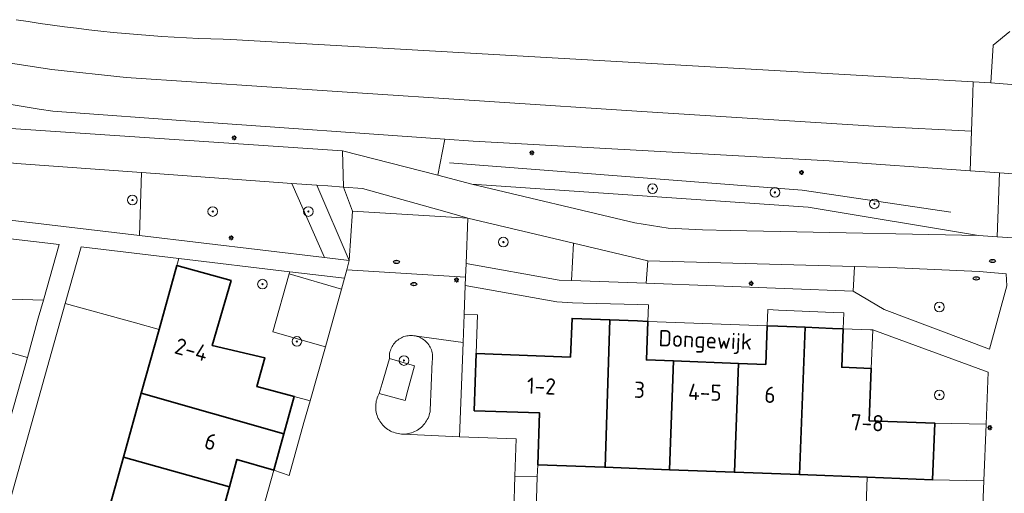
# Model space of a CAD drawing. Header units: metres. Extents: x 152610 to 160096, y 456114 to 462495.
# Tile 594 of 938: x 158562 to 158643, y 460330 to 460369. Entities that reach past the tile are written whole.
import ezdxf
from ezdxf.enums import TextEntityAlignment as Align

# ---------------------------------------------------------------- set-up
doc = ezdxf.new("R2010")
doc.units = ezdxf.units.M
doc.header["$LTSCALE"] = 0.5
doc.layers.get('0').update_dxf_attribs({"linetype": 'CONTINUOUS'})
for name, color, linetype, lineweight in [('B-PV-GR-BEPLANTING_CULTUUR_BOSPLANTSOEN-GV', 251, 'CONTINUOUS', 18), ('B-PV-GR-BEPLANTING_CULTUUR_HEESTERS-GV', 251, 'CONTINUOUS', 18), ('B-PV-GR-BEPLANTING_CULTUUR_ROOS-GV', 251, 'CONTINUOUS', 18), ('B-PV-GR-BOOM-S', 251, 'CONTINUOUS', 25), ('B-PV-GR-HAAG-GV', 251, 'CONTINUOUS', 13), ('B-PV-IE-MEUBILAIR-S', 251, 'CONTINUOUS', 25), ('B-PV-KW-KUNSTWERK_GELUIDSWERING_SCHERM-G', 251, 'CONTINUOUS', 18), ('B-PV-OG-BEBOUWING-GV', 6, 'CONTINUOUS', 35), ('B-PV-OG-BEBOUWING-T18', 1, 'CONTINUOUS', 18), ('B-PV-OG-TERREIN_BEGROEID-GV', 251, 'CONTINUOUS', 18), ('B-PV-OG-TOPOGRAFIE-T18', 1, 'CONTINUOUS', 18), ('B-PV-VH-GESLOTENVERHARDING_ASFALT-GV', 251, 'CONTINUOUS', 18), ('B-PV-VH-ONVERHARD_ZAND-GV', 251, 'CONTINUOUS', 18), ('B-PV-VH-OPENVERHARDING_BETONSTRAATSTEEN-GV', 251, 'CONTINUOUS', 18), ('B-PV-VH-OPENVERHARDING_TEGEL-GV', 251, 'CONTINUOUS', 18)]:
    doc.layers.add(name, color=color, linetype=linetype, lineweight=lineweight)
doc.styles.add('NLCS-ISO', font='NLCS-ISO.ttf')
doc.styles.add('NLCS-ISO-M750-T18', font='NLCS-ISO.ttf', dxfattribs={"height": 1.35})

# ---------------------------------------------------------------- blocks, each defined once
blk = doc.blocks.new('SIE-MEUBILAIR_PAAL_LICHTMAST-SO')
for points in [[(-0.62, 0), (-1, 0)], [(-0.71, 0.71), (-0.44, 0.44)], [(0, 1), (0, 0.62)], [(0.44, 0.44), (0.71, 0.71)], [(1, 0), (0.62, 0)], [(-0.71, -0.71), (-0.44, -0.44)], [(0, -0.62), (0, -1)], [(0.44, -0.44), (0.71, -0.71)]]:
    blk.add_lwpolyline(points)
blk.add_circle((0, 0), 0.5)
blk = doc.blocks.new('SIE-MEUBILAIR_PUT_RIOOLPUT-SO')
blk.add_ellipse((0, 0), major_axis=(1.25, 0), ratio=0.54)
at = {"style": 'NLCS-ISO'}
blk.add_text('ri', height=0.75, dxfattribs=at).set_placement((-0.04, 0.07), align=Align.MIDDLE_CENTER)
blk = doc.blocks.new('SGR-BOOM_GBKN-SO')
at = {"linetype": 'ByBlock', "lineweight": 18}
h = blk.add_hatch(color=0, dxfattribs=at)
h.dxf.hatch_style = 1
edge = h.paths.add_edge_path()
edge.add_arc((0, 0), 0.25, 0, 360)
at = {"color": 0, "linetype": 'ByBlock', "lineweight": 18}
for radius in [2, 0.25]:
    blk.add_circle((0, 0), radius, dxfattribs=at)
at = {"color": 0, "linetype": 'ByBlock', "lineweight": 18, "style": 'NLCS-ISO'}
blk.add_attdef('SOORT', (2.5, 0), '', height=1.5, dxfattribs=at)

msp = doc.modelspace()

# ---------------------------------------------------------------- linework, layer by layer
at = {"layer": 'B-PV-GR-BEPLANTING_CULTUUR_BOSPLANTSOEN-GV', "flags": 128}
for points in [[(158559.548, 460357.439), (158557.776, 460357.551), (158557.275, 460352.967), (158571.534, 460351.277), (158571.7, 460356.511), (158561.316, 460357.266)], [(158584.172, 460355.604), (158571.7, 460356.511), (158571.534, 460351.277), (158586.861, 460349.461)], [(158626.989, 460353.629), (158599.094, 460355.551), (158612.607, 460352.343), (158615.359, 460351.894), (158618.218, 460351.741), (158620.505, 460351.692), (158624.663, 460351.619), (158641.098, 460351.277)], [(158633.762, 460348.614), (158630.821, 460348.695), (158630.7, 460346.67), (158633.27, 460345.14), (158642.02, 460341.85), (158643.459, 460347.103), (158643.397, 460348.099), (158641.162, 460348.287)], [(158552.136, 460346.259), (158545.85, 460347.84), (158545.31, 460345.91), (158552.57, 460343.87), (158562.236, 460341.154), (158563.13, 460344.41), (158563.56, 460345.91)], [(158641.739, 460335.608), (158637.491, 460335.698), (158637.292, 460331.009), (158641.554, 460330.917)]]:
    msp.add_lwpolyline(points, close=True, dxfattribs=at)
at = {"layer": 'B-PV-GR-BEPLANTING_CULTUUR_HEESTERS-GV', "flags": 128}
for points in [[(158587.138, 460355.388), (158586.226, 460355.454), (158588.925, 460349.216), (158589.18, 460353.305), (158588.45, 460355.292)], [(158590.023, 460355.178), (158588.45, 460355.292), (158589.18, 460353.305), (158598.764, 460352.728), (158597.054, 460353.207)], [(158613.689, 460349.165), (158607.514, 460350.639), (158607.344, 460347.542), (158613.536, 460347.311)], [(158583.99, 460348.277), (158574.792, 460349.374), (158574.63, 460348.8), (158579.13, 460347.54), (158577.557, 460342.139), (158581.93, 460341.12), (158581.271, 460338.736), (158584.36, 460337.91), (158585.676, 460337.557), (158586.94, 460342.03), (158582.59, 460343.29), (158583.94, 460348.1)], [(158599.55, 460344.69), (158598.456, 460344.731), (158598.365, 460342.397), (158598.06, 460334.57), (158602.76, 460334.39), (158602.657, 460331.307), (158604.517, 460331.254), (158604.549, 460332.248), (158604.69, 460336.57), (158599.29, 460336.74), (158599.441, 460341.489)], [(158594.172, 460342.974), (158594.052, 460342.979), (158593.932, 460342.976), (158593.813, 460342.964), (158593.695, 460342.945), (158593.578, 460342.918), (158593.463, 460342.884), (158593.351, 460342.841), (158593.242, 460342.792), (158593.137, 460342.735), (158593.036, 460342.671), (158592.939, 460342.601), (158592.847, 460342.524), (158592.76, 460342.442), (158592.679, 460342.353), (158592.604, 460342.26), (158592.535, 460342.162), (158592.474, 460342.059), (158592.419, 460341.953), (158592.371, 460341.843), (158592.331, 460341.73), (158592.298, 460341.615), (158592.274, 460341.497), (158592.257, 460341.379), (158592.248, 460341.259), (158592.247, 460341.14), (158592.25, 460341.07), (158594.33, 460340.47), (158593.79, 460338.43), (158593.557, 460337.58), (158591.406, 460338.176), (158591.344, 460338.056), (158591.289, 460337.933), (158591.241, 460337.807), (158591.201, 460337.679), (158591.168, 460337.548), (158591.144, 460337.415), (158591.127, 460337.282), (158591.119, 460337.147), (158591.118, 460337.012), (158591.125, 460336.878), (158591.14, 460336.744), (158591.163, 460336.611), (158591.194, 460336.48), (158591.233, 460336.351), (158591.279, 460336.224), (158591.333, 460336.101), (158591.394, 460335.981), (158591.462, 460335.864), (158591.537, 460335.752), (158591.618, 460335.645), (158591.706, 460335.542), (158591.799, 460335.445), (158591.898, 460335.354), (158592.003, 460335.268), (158592.112, 460335.189), (158592.225, 460335.117), (158592.343, 460335.051), (158592.464, 460334.993), (158592.589, 460334.942), (158592.717, 460334.898), (158592.847, 460334.862), (158592.978, 460334.834), (158593.112, 460334.813), (158593.246, 460334.801), (158593.38, 460334.797), (158593.427, 460334.797), (158593.562, 460334.803), (158593.696, 460334.817), (158593.829, 460334.839), (158593.96, 460334.869), (158594.089, 460334.907), (158594.216, 460334.952), (158594.341, 460335.005), (158594.461, 460335.065), (158594.578, 460335.132), (158594.691, 460335.206), (158594.799, 460335.286), (158594.902, 460335.373), (158595, 460335.466), (158595.092, 460335.564), (158595.179, 460335.668), (158595.258, 460335.776), (158595.332, 460335.889), (158595.398, 460336.007), (158595.458, 460336.128), (158595.51, 460336.252), (158595.554, 460336.379), (158595.591, 460336.509), (158595.621, 460336.64), (158595.639, 460336.749), (158595.8, 460340.836), (158595.819, 460340.954), (158595.831, 460341.073), (158595.834, 460341.193), (158595.83, 460341.313), (158595.817, 460341.432), (158595.797, 460341.55), (158595.769, 460341.666), (158595.733, 460341.78), (158595.689, 460341.892), (158595.638, 460342.001), (158595.58, 460342.105), (158595.516, 460342.206), (158595.444, 460342.302), (158595.366, 460342.393), (158595.283, 460342.479), (158595.194, 460342.559), (158595.099, 460342.633), (158595.001, 460342.7), (158594.897, 460342.761), (158594.79, 460342.815), (158594.68, 460342.861), (158594.566, 460342.9), (158594.525, 460342.912), (158594.409, 460342.94), (158594.291, 460342.961)]]:
    msp.add_lwpolyline(points, close=True, dxfattribs=at)
at = {"layer": 'B-PV-GR-BEPLANTING_CULTUUR_ROOS-GV', "flags": 128}
msp.add_lwpolyline([(158607.514, 460350.639), (158598.764, 460352.728), (158598.62, 460348.968), (158606.33, 460347.58), (158607.344, 460347.542)], close=True, dxfattribs=at)
at = {"layer": 'B-PV-GR-HAAG-GV', "flags": 128}
msp.add_lwpolyline([(158630.821, 460348.695), (158613.689, 460349.165), (158613.536, 460347.311), (158630.7, 460346.67)], close=True, dxfattribs=at)
at = {"layer": 'B-PV-KW-KUNSTWERK_GELUIDSWERING_SCHERM-G', "flags": 128}
msp.add_lwpolyline([(158638.798, 460353.228), (158626.493, 460355.051), (158597.231, 460357.323)], dxfattribs=at)
at = {"layer": 'B-PV-OG-BEBOUWING-GV', "flags": 128}
for points in [[(158579.13, 460347.54), (158574.63, 460348.8), (158573.149, 460343.48), (158571.676, 460338.188), (158583.495, 460334.812), (158583.863, 460336.13), (158584.36, 460337.91), (158581.271, 460338.736), (158581.93, 460341.12), (158577.557, 460342.139)], [(158608.21, 460344.362), (158607.398, 460344.393), (158607.27, 460341.19), (158599.441, 460341.489), (158599.29, 460336.74), (158604.69, 460336.57), (158604.549, 460332.248), (158610.08, 460332.04), (158610.145, 460332.037), (158610.54, 460344.274)], [(158612.83, 460344.187), (158610.54, 460344.274), (158610.145, 460332.037), (158615.48, 460331.83), (158615.82, 460340.87), (158613.57, 460340.95), (158613.688, 460344.153)], [(158624.47, 460343.746), (158623.581, 460343.781), (158623.46, 460340.58), (158621.21, 460340.66), (158620.87, 460331.63), (158626.27, 460331.43), (158626.73, 460343.658)], [(158629.011, 460343.57), (158626.73, 460343.658), (158626.27, 460331.43), (158631.88, 460331.22), (158637.292, 460331.009), (158637.491, 460335.698), (158632.05, 460335.9), (158632.217, 460340.25), (158629.76, 460340.34), (158629.88, 460343.536)], [(158621.21, 460340.66), (158615.82, 460340.87), (158615.48, 460331.83), (158620.87, 460331.63)], [(158583.495, 460334.812), (158571.676, 460338.188), (158570.201, 460332.885), (158578.979, 460330.409), (158579.614, 460332.689), (158582.656, 460331.809), (158583.134, 460333.521)], [(158578.979, 460330.409), (158570.201, 460332.885), (158568.765, 460327.725), (158577.516, 460325.163)]]:
    msp.add_lwpolyline(points, close=True, dxfattribs=at)
at = {"layer": 'B-PV-OG-TERREIN_BEGROEID-GV', "flags": 128}
for points in [[(158561.289, 460369.192), (158562.292, 460369.033), (158563.297, 460368.881), (158564.302, 460368.738), (158565.309, 460368.602), (158566.317, 460368.474), (158567.325, 460368.354), (158568.335, 460368.242), (158569.345, 460368.139), (158570.356, 460368.043), (158571.368, 460367.955), (158572.381, 460367.875), (158573.394, 460367.803), (158574.408, 460367.739), (158575.422, 460367.683), (158576.437, 460367.634), (158577.451, 460367.594), (158578.467, 460367.562), (158579.112, 460367.546), (158640.666, 460364.041), (158642.134, 460363.957), (158642.31, 460367.063), (158643.705, 460368.22)], [(158556.747, 460360.44), (158588.353, 460358.317), (158596.279, 460356.276), (158596.852, 460359.27), (158576.477, 460360.716), (158564.351, 460361.595), (158563.198, 460361.771), (158562.047, 460361.954), (158560.896, 460362.145)]]:
    msp.add_lwpolyline(points, dxfattribs=at)
for points in [[(158599.192, 460359.104), (158596.852, 460359.27), (158596.279, 460356.276), (158597.207, 460356.037), (158599.094, 460355.551), (158626.989, 460353.629), (158641.098, 460351.277), (158642.656, 460351.177), (158642.855, 460356.477), (158640.411, 460356.649), (158628.715, 460357.474)], [(158564.88, 460350.52), (158543.8, 460353), (158542.641, 460351.042), (158541.565, 460349.038), (158542.959, 460348.648), (158545.85, 460347.84), (158552.136, 460346.259), (158563.56, 460345.91)], [(158574.792, 460349.374), (158566.7, 460350.34), (158565.37, 460345.647), (158571.21, 460344.02), (158573.149, 460343.48), (158574.63, 460348.8)], [(158641.91, 460339.933), (158632.34, 460343.44), (158632.217, 460340.25), (158632.05, 460335.9), (158637.491, 460335.698), (158641.739, 460335.608)], [(158637.292, 460331.009), (158631.88, 460331.22), (158631.61, 460324.223), (158637.19, 460324), (158639.43, 460323.9), (158641.351, 460328.51), (158641.411, 460328.675), (158641.472, 460328.839), (158641.554, 460330.917)]]:
    msp.add_lwpolyline(points, close=True, dxfattribs=at)
at = {"layer": 'B-PV-VH-GESLOTENVERHARDING_ASFALT-GV', "flags": 128}
for points in [[(158554.661, 460366.512), (158564.247, 460365.059), (158570.42, 460364.406), (158587.921, 460363.244), (158613.193, 460361.574), (158632.872, 460360.339), (158640.525, 460359.945), (158640.633, 460363.089), (158640.666, 460364.041), (158579.112, 460367.546), (158578.467, 460367.562), (158577.451, 460367.594), (158576.437, 460367.634), (158575.422, 460367.683), (158574.408, 460367.739), (158573.394, 460367.803), (158572.381, 460367.875), (158571.368, 460367.955), (158570.356, 460368.043), (158569.345, 460368.139), (158568.335, 460368.242), (158567.325, 460368.354), (158566.317, 460368.474), (158565.309, 460368.602), (158564.302, 460368.738), (158563.297, 460368.881), (158562.292, 460369.033), (158561.289, 460369.192)], [(158560.896, 460362.145), (158562.047, 460361.954), (158563.198, 460361.771), (158564.351, 460361.595), (158576.477, 460360.716), (158596.852, 460359.27), (158599.192, 460359.104), (158628.715, 460357.474), (158640.411, 460356.649), (158640.525, 460359.945), (158632.872, 460360.339), (158613.193, 460361.574), (158587.921, 460363.244), (158570.42, 460364.406), (158564.247, 460365.059), (158554.661, 460366.512)], [(158561.316, 460357.266), (158571.7, 460356.511), (158584.172, 460355.604), (158586.226, 460355.454), (158587.138, 460355.388), (158588.45, 460355.292), (158588.353, 460358.317), (158556.747, 460360.44)]]:
    msp.add_lwpolyline(points, dxfattribs=at)
msp.add_lwpolyline([(158642.134, 460363.957), (158640.666, 460364.041), (158640.633, 460363.089), (158640.525, 460359.945), (158640.411, 460356.649), (158642.855, 460356.477), (158649.711, 460355.994), (158649.766, 460355.99), (158653.768, 460355.748), (158653.949, 460359.006), (158654.122, 460362.123), (158654.18, 460363.174), (158650.28, 460363.345), (158647.278, 460363.531)], close=True, dxfattribs=at)
at = {"layer": 'B-PV-VH-ONVERHARD_ZAND-GV', "flags": 128}
msp.add_lwpolyline([(158630.821, 460348.695), (158613.689, 460349.165), (158613.536, 460347.311), (158630.7, 460346.67)], close=True, dxfattribs=at)
at = {"layer": 'B-PV-VH-OPENVERHARDING_BETONSTRAATSTEEN-GV', "flags": 128}
for points in [[(158598.764, 460352.728), (158589.18, 460353.305), (158588.925, 460349.216), (158588.712, 460348.416), (158598.575, 460347.807), (158598.62, 460348.968)], [(158588.29, 460346.82), (158583.94, 460348.1), (158582.59, 460343.29), (158586.94, 460342.03)], [(158588.531, 460347.735), (158583.99, 460348.277), (158583.94, 460348.1), (158588.29, 460346.82)], [(158598.365, 460342.397), (158594.525, 460342.912), (158594.566, 460342.9), (158594.68, 460342.861), (158594.79, 460342.815), (158594.897, 460342.761), (158595.001, 460342.7), (158595.099, 460342.633), (158595.194, 460342.559), (158595.283, 460342.479), (158595.366, 460342.393), (158595.444, 460342.302), (158595.516, 460342.206), (158595.58, 460342.105), (158595.638, 460342.001), (158595.689, 460341.892), (158595.733, 460341.78), (158595.769, 460341.666), (158595.797, 460341.55), (158595.817, 460341.432), (158595.83, 460341.313), (158595.834, 460341.193), (158595.831, 460341.073), (158595.819, 460340.954), (158595.8, 460340.836), (158595.639, 460336.749), (158595.621, 460336.64), (158595.591, 460336.509), (158595.554, 460336.379), (158595.51, 460336.252), (158595.458, 460336.128), (158595.398, 460336.007), (158595.332, 460335.889), (158595.258, 460335.776), (158595.179, 460335.668), (158595.092, 460335.564), (158595, 460335.466), (158594.902, 460335.373), (158594.799, 460335.286), (158594.691, 460335.206), (158594.578, 460335.132), (158594.461, 460335.065), (158594.341, 460335.005), (158594.216, 460334.952), (158594.089, 460334.907), (158593.96, 460334.869), (158593.829, 460334.839), (158593.696, 460334.817), (158593.562, 460334.803), (158593.427, 460334.797), (158598.06, 460334.57)], [(158594.33, 460340.47), (158592.25, 460341.07), (158591.66, 460338.99), (158591.406, 460338.176), (158593.557, 460337.58), (158593.79, 460338.43)]]:
    msp.add_lwpolyline(points, close=True, dxfattribs=at)
msp.add_lwpolyline([(158602.559, 460328.373), (158602.657, 460331.307), (158602.76, 460334.39), (158598.06, 460334.57), (158593.427, 460334.797), (158593.38, 460334.797), (158593.246, 460334.801), (158593.112, 460334.813), (158592.978, 460334.834), (158592.847, 460334.862), (158592.717, 460334.898), (158592.589, 460334.942), (158592.464, 460334.993), (158592.343, 460335.051), (158592.225, 460335.117), (158592.112, 460335.189), (158592.003, 460335.268), (158591.898, 460335.354), (158591.799, 460335.445), (158591.706, 460335.542), (158591.618, 460335.645), (158591.537, 460335.752), (158591.462, 460335.864), (158591.394, 460335.981), (158591.333, 460336.101), (158591.279, 460336.224), (158591.233, 460336.351), (158591.194, 460336.48), (158591.163, 460336.611), (158591.14, 460336.744), (158591.125, 460336.878), (158591.118, 460337.012), (158591.119, 460337.147), (158591.127, 460337.282), (158591.144, 460337.415), (158591.168, 460337.548), (158591.201, 460337.679), (158591.241, 460337.807), (158591.289, 460337.933), (158591.344, 460338.056), (158591.406, 460338.176), (158591.66, 460338.99), (158592.25, 460341.07), (158592.247, 460341.14), (158592.248, 460341.259), (158592.257, 460341.379), (158592.274, 460341.497), (158592.298, 460341.615), (158592.331, 460341.73), (158592.371, 460341.843), (158592.419, 460341.953), (158592.474, 460342.059), (158592.535, 460342.162), (158592.604, 460342.26), (158592.679, 460342.353), (158592.76, 460342.442), (158592.847, 460342.524), (158592.939, 460342.601), (158593.036, 460342.671), (158593.137, 460342.735), (158593.242, 460342.792), (158593.351, 460342.841), (158593.463, 460342.884), (158593.578, 460342.918), (158593.695, 460342.945), (158593.813, 460342.964), (158593.932, 460342.976), (158594.052, 460342.979), (158594.172, 460342.974), (158594.291, 460342.961), (158594.409, 460342.94), (158594.525, 460342.912), (158598.365, 460342.397), (158598.456, 460344.731), (158598.549, 460347.119), (158598.575, 460347.807), (158588.712, 460348.416), (158588.531, 460347.735), (158588.29, 460346.82), (158586.94, 460342.03), (158585.676, 460337.557), (158585.17, 460335.766), (158584.447, 460333.155), (158583.95, 460331.359), (158582.656, 460331.809), (158579.99, 460322.253)], dxfattribs=at)
at = {"layer": 'B-PV-VH-OPENVERHARDING_TEGEL-GV', "flags": 128}
for points in [[(158643.705, 460368.22), (158642.31, 460367.063), (158642.134, 460363.957), (158647.278, 460363.531)], [(158648.242, 460350.818), (158642.656, 460351.177), (158641.098, 460351.277), (158624.663, 460351.619), (158620.505, 460351.692), (158618.218, 460351.741), (158615.359, 460351.894), (158612.607, 460352.343), (158599.094, 460355.551), (158597.207, 460356.037), (158596.279, 460356.276), (158588.353, 460358.317), (158588.45, 460355.292), (158590.023, 460355.178), (158597.054, 460353.207), (158598.764, 460352.728), (158607.514, 460350.639), (158613.689, 460349.165), (158630.821, 460348.695), (158633.762, 460348.614), (158641.162, 460348.287), (158643.397, 460348.099)], [(158543.8, 460353), (158564.88, 460350.52), (158563.56, 460345.91), (158563.13, 460344.41), (158562.236, 460341.154), (158562.041, 460340.461), (158560.714, 460335.751)], [(158560.82, 460316.559), (158562.5, 460316.09), (158564.46, 460315.55), (158564.919, 460317.306), (158563.651, 460317.636), (158557.924, 460319.128), (158565.37, 460345.647), (158566.7, 460350.34), (158574.792, 460349.374), (158583.99, 460348.277), (158588.531, 460347.735), (158588.712, 460348.416), (158588.925, 460349.216), (158586.861, 460349.461), (158571.534, 460351.277), (158557.275, 460352.967)], [(158643.459, 460347.103), (158642.02, 460341.85), (158633.27, 460345.14), (158630.7, 460346.67), (158613.536, 460347.311), (158607.344, 460347.542), (158606.33, 460347.58), (158598.62, 460348.968), (158598.575, 460347.807), (158598.549, 460347.119), (158606.14, 460345.78), (158607.449, 460345.681), (158608.33, 460345.66), (158612.86, 460345.55), (158613.739, 460345.529), (158613.688, 460344.153), (158623.581, 460343.781), (158623.631, 460345.127), (158624.53, 460345.089), (158629.07, 460344.9), (158629.928, 460344.864), (158629.88, 460343.536), (158632.147, 460343.448), (158632.34, 460343.44), (158641.91, 460339.933), (158641.739, 460335.608), (158641.554, 460330.917), (158641.472, 460328.839)]]:
    msp.add_lwpolyline(points, dxfattribs=at)
for points in [[(158649.711, 460355.994), (158642.855, 460356.477), (158642.656, 460351.177), (158648.242, 460350.818), (158651.383, 460350.751), (158650.499, 460351.573), (158649.666, 460352.507), (158649.561, 460353.287)], [(158586.226, 460355.454), (158584.172, 460355.604), (158586.861, 460349.461), (158588.925, 460349.216)], [(158604.517, 460331.254), (158602.657, 460331.307), (158602.559, 460328.373), (158602.42, 460324.19), (158602.64, 460322.02), (158604.199, 460321.956), (158604.28, 460323.98)]]:
    msp.add_lwpolyline(points, close=True, dxfattribs=at)

# ---------------------------------------------------------------- block references
at = {"layer": 'B-PV-GR-BOOM-S', "xscale": 0.2, "yscale": 0.2, "zscale": 0.2}
for p in [(158614.074, 460355.172), (158624.223, 460354.855), (158570.943, 460354.22), (158577.603, 460353.269), (158585.532, 460353.269), (158632.469, 460353.903), (158601.706, 460350.732), (158581.726, 460347.243), (158637.86, 460345.34), (158584.58, 460342.486), (158593.46, 460340.901), (158637.86, 460338.046)]:
    msp.add_blockref('SGR-BOOM_GBKN-SO', p, dxfattribs=at)
at = {"layer": 'B-PV-IE-MEUBILAIR-S', "xscale": 0.2, "yscale": 0.2, "zscale": 0.2}
for name, p in [('SIE-MEUBILAIR_PAAL_LICHTMAST-SO', (158579.381, 460359.385)), ('SIE-MEUBILAIR_PAAL_LICHTMAST-SO', (158604.068, 460358.136)), ('SIE-MEUBILAIR_PAAL_LICHTMAST-SO', (158626.42, 460356.501)), ('SIE-MEUBILAIR_PAAL_LICHTMAST-SO', (158579.133, 460351.083)), ('SIE-MEUBILAIR_PUT_RIOOLPUT-SO', (158592.84, 460349.09)), ('SIE-MEUBILAIR_PUT_RIOOLPUT-SO', (158642.267, 460349.162)), ('SIE-MEUBILAIR_PUT_RIOOLPUT-SO', (158594.28, 460347.24)), ('SIE-MEUBILAIR_PAAL_LICHTMAST-SO', (158597.816, 460347.59)), ('SIE-MEUBILAIR_PAAL_LICHTMAST-SO', (158622.248, 460347.305)), ('SIE-MEUBILAIR_PUT_RIOOLPUT-SO', (158640.921, 460347.714)), ('SIE-MEUBILAIR_PAAL_LICHTMAST-SO', (158642.04, 460335.327))]:
    msp.add_blockref(name, p, dxfattribs=at)

# ---------------------------------------------------------------- texts
at = {"layer": 'B-PV-OG-BEBOUWING-T18', "style": 'NLCS-ISO-M750-T18'}
for s, rotation, p in [('2-4', 344.4, (158575.835, 460341.806)), ('1-2', 357.8, (158604.862, 460338.779)), ('3', 357.8, (158612.998, 460338.473)), ('4-5', 357.8, (158618.418, 460338.267)), ('6', 357.8, (158623.816, 460338.06)), ('7-8', 357.8, (158631.881, 460335.741)), ('6', 344.4, (158577.433, 460334.17))]:
    msp.add_text(s, height=1.35, rotation=rotation, dxfattribs=at).set_placement(p, align=Align.MIDDLE)
at = {"layer": 'B-PV-OG-TOPOGRAFIE-T18', "style": 'NLCS-ISO-M750-T18'}
msp.add_text('Dongewijk', height=1.35, rotation=357.7, dxfattribs=at).set_placement((158618.44, 460342.416), align=Align.MIDDLE)

doc.saveas('drawing.dxf')
